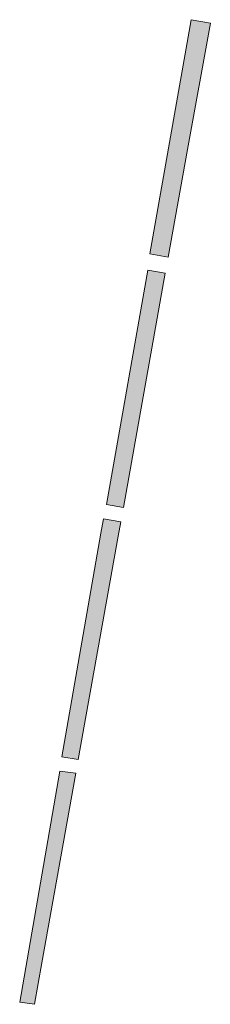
# Model space of a CAD drawing. Extents: x 97094 to 109644, y 463509 to 471969.
# Tile 359 of 362: x 106889 to 106912, y 470919 to 471038. Entities that reach past the tile are written whole.
import ezdxf

# ---------------------------------------------------------------- set-up
doc = ezdxf.new("R2010")
doc.units = 0
doc.layers.add('109 Onkruidbestrijding elementen', color=6, linetype='Continuous', lineweight=20, true_color=0xff00ff)

msp = doc.modelspace()

# ---------------------------------------------------------------- hatches: boundary and pattern name
at = {"layer": '109 Onkruidbestrijding elementen', "true_color": 0xff00ff}
for points in [[(106909.61, 471022.63), (106912.37, 471037.96), (106910.05, 471038.36), (106905.05, 471009.96), (106907.26, 471009.57), (106909.61, 471022.63)], [(106901.83, 470979.24), (106906.91, 471007.63), (106904.79, 471008), (106899.79, 470979.6), (106901.83, 470979.24)], [(106901.2, 470975.75), (106901.52, 470977.51), (106899.41, 470977.86), (106899.1, 470976.11), (106894.36, 470949.01), (106896.36, 470948.69), (106901.2, 470975.75)], [(106896.06, 470947.01), (106894.13, 470947.28), (106889.26, 470919.28), (106891.04, 470919), (106891.94, 470924.03), (106896.06, 470947.01)]]:
    msp.add_hatch(color=6, dxfattribs=at).paths.add_polyline_path(points)

# ---------------------------------------------------------------- linework, layer by layer
at = {"layer": '109 Onkruidbestrijding elementen', "color": 3, "true_color": 0x00ff00}
for points in [[(106909.61, 471022.63), (106912.37, 471037.96), (106910.05, 471038.36), (106905.05, 471009.96), (106907.26, 471009.57), (106909.61, 471022.63)], [(106901.83, 470979.24), (106906.91, 471007.63), (106904.79, 471008), (106899.79, 470979.6), (106901.83, 470979.24)], [(106901.2, 470975.75), (106901.52, 470977.51), (106899.41, 470977.86), (106899.1, 470976.11), (106894.36, 470949.01), (106896.36, 470948.69), (106901.2, 470975.75)], [(106896.06, 470947.01), (106894.13, 470947.28), (106889.26, 470919.28), (106891.04, 470919), (106891.94, 470924.03), (106896.06, 470947.01)]]:
    msp.add_lwpolyline(points, close=True, dxfattribs=at)

doc.saveas('drawing.dxf')
